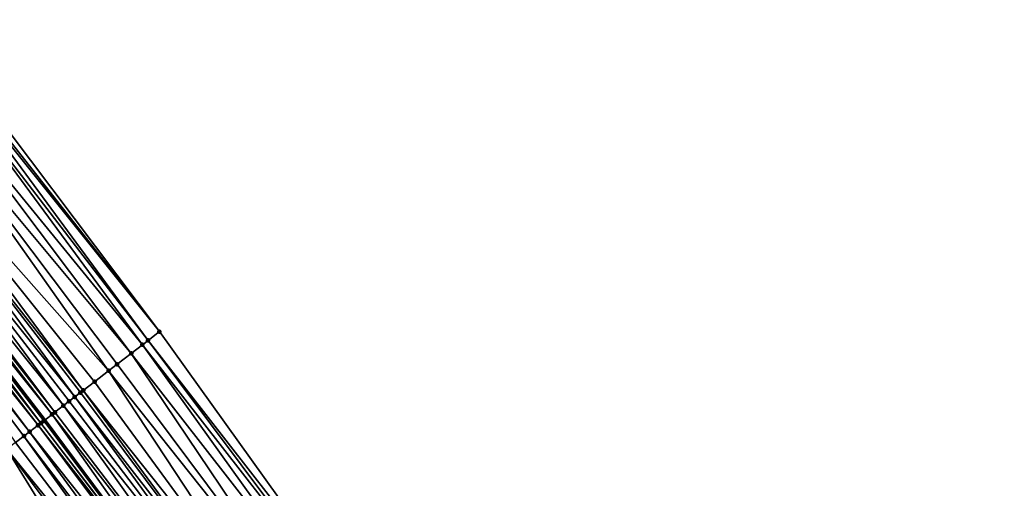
# Model space of a CAD drawing. Header units: feet. Extents: x 2004186 to 2014793, y 836912 to 864902.
# Tile 388 of 656: x 2009604 to 2009660, y 849375 to 849402. Entities that reach past the tile are written whole.
import ezdxf

# ---------------------------------------------------------------- set-up
doc = ezdxf.new("R2010")
doc.units = ezdxf.units.FT
doc.header["$LTSCALE"] = 100
doc.header["$MEASUREMENT"] = 0
for name, color, linetype, lineweight in [('EP_Travel Lane', 5, 'Continuous', 40), ('Road Shots', 4, 'Continuous', 200), ('Road X-Section', 30, 'Continuous', 13)]:
    doc.layers.add(name, color=color, linetype=linetype, lineweight=lineweight)
doc.layers.add('I-77 SB_MM21-27-Surface-Border', color=7, linetype='Continuous')
doc.layers.add('I-77 SB_MM21-27-Surface-TIN', color=7, linetype='Continuous')

msp = doc.modelspace()

# ---------------------------------------------------------------- linework, layer by layer
at = {"layer": 'EP_Travel Lane'}
msp.add_polyline3d([(2009653.570653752, 849314.7708526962, 427.2550981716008), (2009641.643600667, 849330.8251805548, 427.1741720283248), (2009629.71654116, 849346.8795170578, 427.0964770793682), (2009617.789405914, 849362.9339555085, 427.057262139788), (2009605.73555993, 849379.1144419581, 426.978789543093), (2009593.515224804, 849394.9467096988, 426.9218911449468), (2009581.29495043, 849410.7788987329, 426.834544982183), (2009569.074629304, 849426.6111483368, 426.7706201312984), (2009556.733214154, 849442.5483134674, 426.7072657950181), (2009544.319665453, 849458.2294859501, 426.620325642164), (2009531.906058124, 849473.9107324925, 426.5907803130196), (2009519.49246936, 849489.5919555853, 426.5430914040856), (2009506.95945777, 849505.3575238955, 426.5134743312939), (2009494.322742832, 849520.859742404, 426.4939103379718), (2009481.686038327, 849536.361948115, 426.4823310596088), (2009469.049354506, 849551.8641284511, 426.4866424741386), (2009456.299925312, 849567.449840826, 426.4659434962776)], dxfattribs=at)
at = {"layer": 'I-77 SB_MM21-27-Surface-Border', "color": 3, "linetype": 'ByBlock', "lineweight": -2}
msp.add_polyline3d([(2009461.346385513, 849571.6433987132, 426.4092777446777), (2009473.963586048, 849555.8516628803, 426.4632575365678), (2009487.341911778, 849540.9510669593, 426.5318890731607), (2009500.254322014, 849525.6724197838, 426.6010128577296), (2009513.322050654, 849510.5197733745, 426.6801304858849), (2009526.226557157, 849494.9236805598, 426.7609365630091), (2009538.954348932, 849479.4912385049, 426.8236816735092), (2009551.68214008, 849464.0587972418, 426.8870961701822), (2009563.782699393, 849448.1297875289, 426.9508772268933), (2009576.180157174, 849432.084687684, 427.059334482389), (2009588.22504466, 849416.1173242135, 427.1225441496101), (2009600.111533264, 849400.0278550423, 427.1580124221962), (2009612.156394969, 849384.0605250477, 427.23415079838), (2009623.996790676, 849367.5700114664, 427.2986735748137), (2009635.482156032, 849351.1857020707, 427.3376387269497), (2009647.287933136, 849335.0408427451, 427.4247702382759), (2009659.574432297, 849319.2550186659, 427.5311622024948)], dxfattribs=at)
at = {"layer": 'I-77 SB_MM21-27-Surface-TIN', "color": 128, "linetype": 'ByBlock', "lineweight": -2}
for points in [[(2009599.794639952, 849399.7837677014, 427.1505534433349), (2009599.636198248, 849399.6617176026, 427.144338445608), (2009612.156394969, 849384.0605250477, 427.23415079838)], [(2009600.111533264, 849400.0278550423, 427.1580124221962), (2009599.794639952, 849399.7837677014, 427.1505534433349), (2009612.156394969, 849384.0605250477, 427.23415079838)], [(2009599.319301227, 849399.4176350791, 427.1387420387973), (2009598.527075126, 849398.8074074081, 427.1164913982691), (2009611.205727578, 849383.3282467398, 427.2054772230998)], [(2009599.636198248, 849399.6617176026, 427.144338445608), (2009599.319301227, 849399.4176350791, 427.1387420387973), (2009611.522619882, 849383.5723353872, 427.2134413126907)], [(2009599.319301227, 849399.4176350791, 427.1387420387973), (2009611.205727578, 849383.3282467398, 427.2054772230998), (2009611.522619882, 849383.5723353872, 427.2134413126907)], [(2009599.636198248, 849399.6617176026, 427.144338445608), (2009611.522619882, 849383.5723353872, 427.2134413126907), (2009612.156394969, 849384.0605250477, 427.23415079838)], [(2009598.527075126, 849398.8074074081, 427.1164913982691), (2009597.734850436, 849398.1971779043, 427.0935322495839), (2009610.57194493, 849382.8400668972, 427.188563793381)], [(2009598.527075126, 849398.8074074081, 427.1164913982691), (2009610.57194493, 849382.8400668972, 427.188563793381), (2009611.205727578, 849383.3282467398, 427.2054772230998)], [(2009597.734850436, 849398.1971779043, 427.0935322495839), (2009595.991961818, 849396.8546655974, 427.0401614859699), (2009609.304390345, 849381.863693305, 427.1493599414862)], [(2009597.734850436, 849398.1971779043, 427.0935322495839), (2009609.779717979, 849382.2298403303, 427.1667400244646), (2009610.57194493, 849382.8400668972, 427.188563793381)], [(2009597.734850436, 849398.1971779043, 427.0935322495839), (2009609.304390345, 849381.863693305, 427.1493599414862), (2009609.779717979, 849382.2298403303, 427.1667400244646)], [(2009595.516634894, 849396.4885176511, 427.0224252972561), (2009594.882866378, 849396.0003194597, 426.9984175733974), (2009607.403098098, 849380.3990814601, 427.0706592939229)], [(2009595.991961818, 849396.8546655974, 427.0401614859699), (2009595.516634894, 849396.4885176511, 427.0224252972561), (2009607.878399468, 849380.7652625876, 427.1012245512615)], [(2009595.516634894, 849396.4885176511, 427.0224252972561), (2009607.719963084, 849380.6432055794, 427.0923381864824), (2009607.878399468, 849380.7652625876, 427.1012245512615)], [(2009595.516634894, 849396.4885176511, 427.0224252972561), (2009607.403098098, 849380.3990814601, 427.0706592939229), (2009607.719963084, 849380.6432055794, 427.0923381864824)], [(2009595.991961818, 849396.8546655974, 427.0401614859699), (2009608.512174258, 849381.2534526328, 427.1220826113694), (2009609.304390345, 849381.863693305, 427.1493599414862)], [(2009595.991961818, 849396.8546655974, 427.0401614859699), (2009607.878399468, 849380.7652625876, 427.1012245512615), (2009608.512174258, 849381.2534526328, 427.1220826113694)], [(2009594.882866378, 849396.0003194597, 426.9984175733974), (2009594.249084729, 849395.512138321, 426.9810029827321), (2009606.769348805, 849379.9108583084, 427.0370009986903)], [(2009594.882866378, 849396.0003194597, 426.9984175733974), (2009607.086228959, 849380.1549627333, 427.0510652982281), (2009607.403098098, 849380.3990814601, 427.0706592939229)], [(2009594.882866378, 849396.0003194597, 426.9984175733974), (2009606.769348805, 849379.9108583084, 427.0370009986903), (2009607.086228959, 849380.1549627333, 427.0510652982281)], [(2009594.090647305, 849395.3900826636, 426.9726388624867), (2009593.932218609, 849395.2680156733, 426.9598930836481), (2009606.294010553, 849379.5447250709, 427.0249517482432)], [(2009594.249084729, 849395.512138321, 426.9810029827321), (2009594.090647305, 849395.3900826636, 426.9726388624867), (2009606.294010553, 849379.5447250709, 427.0249517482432)], [(2009594.249084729, 849395.512138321, 426.9810029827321), (2009606.294010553, 849379.5447250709, 427.0249517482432), (2009606.769348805, 849379.9108583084, 427.0370009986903)], [(2009593.456939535, 849394.9018055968, 426.9181351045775), (2009593.140045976, 849394.6577185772, 426.9108002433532), (2009605.501866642, 849378.934390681, 426.9614396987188)], [(2009593.456939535, 849394.9018055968, 426.9181351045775), (2009605.66029984, 849379.0564518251, 426.9719252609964), (2009593.515224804, 849394.9467096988, 426.9218911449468)], [(2009593.456939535, 849394.9018055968, 426.9181351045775), (2009605.501866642, 849378.934390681, 426.9614396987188), (2009605.66029984, 849379.0564518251, 426.9719252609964)], [(2009593.615373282, 849395.0238660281, 426.9283449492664), (2009593.515224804, 849394.9467096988, 426.9218911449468), (2009605.73555993, 849379.1144419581, 426.978789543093)], [(2009605.66029984, 849379.0564518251, 426.9719252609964), (2009605.73555993, 849379.1144419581, 426.978789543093), (2009593.515224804, 849394.9467096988, 426.9218911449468)], [(2009593.932218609, 849395.2680156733, 426.9598930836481), (2009593.615373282, 849395.0238660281, 426.9283449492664), (2009606.135575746, 849379.4226660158, 427.0152739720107)], [(2009593.615373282, 849395.0238660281, 426.9283449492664), (2009605.73555993, 849379.1144419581, 426.978789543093), (2009606.135575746, 849379.4226660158, 427.0152739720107)], [(2009593.932218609, 849395.2680156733, 426.9598930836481), (2009606.135575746, 849379.4226660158, 427.0152739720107), (2009606.294010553, 849379.5447250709, 427.0249517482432)], [(2009592.823160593, 849394.4136209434, 426.899361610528), (2009592.50627082, 849394.1695290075, 426.890125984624), (2009604.868096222, 849378.4461949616, 426.9383877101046)], [(2009593.140045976, 849394.6577185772, 426.9108002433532), (2009592.823160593, 849394.4136209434, 426.899361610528), (2009605.343426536, 849378.8123385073, 426.9544226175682)], [(2009592.823160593, 849394.4136209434, 426.899361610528), (2009604.868096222, 849378.4461949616, 426.9383877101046), (2009605.343426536, 849378.8123385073, 426.9544226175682)], [(2009593.140045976, 849394.6577185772, 426.9108002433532), (2009605.343426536, 849378.8123385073, 426.9544226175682), (2009605.501866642, 849378.934390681, 426.9614396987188)], [(2009592.50627082, 849394.1695290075, 426.890125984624), (2009604.551203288, 849378.2021071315, 426.9307396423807), (2009604.868096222, 849378.4461949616, 426.9383877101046)], [(2009592.50627082, 849394.1695290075, 426.890125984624), (2009604.075873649, 849377.8359627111, 426.914366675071), (2009604.551203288, 849378.2021071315, 426.9307396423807)], [(2009612.156394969, 849384.0605250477, 427.23415079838), (2009611.522619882, 849383.5723353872, 427.2134413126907), (2009623.996790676, 849367.5700114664, 427.2986735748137)], [(2009611.205727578, 849383.3282467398, 427.2054772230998), (2009610.57194493, 849382.8400668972, 427.188563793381), (2009623.035339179, 849366.8519508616, 427.2637999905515)], [(2009611.522619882, 849383.5723353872, 427.2134413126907), (2009611.205727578, 849383.3282467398, 427.2054772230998), (2009623.676309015, 849367.3306550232, 427.2859510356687)], [(2009611.205727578, 849383.3282467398, 427.2054772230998), (2009623.035339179, 849366.8519508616, 427.2637999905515), (2009623.676309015, 849367.3306550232, 427.2859510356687)], [(2009611.522619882, 849383.5723353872, 427.2134413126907), (2009623.676309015, 849367.3306550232, 427.2859510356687), (2009623.996790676, 849367.5700114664, 427.2986735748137)], [(2009610.57194493, 849382.8400668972, 427.188563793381), (2009609.779717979, 849382.2298403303, 427.1667400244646), (2009621.913615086, 849366.0142545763, 427.2386269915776)], [(2009610.57194493, 849382.8400668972, 427.188563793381), (2009621.913615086, 849366.0142545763, 427.2386269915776), (2009623.035339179, 849366.8519508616, 427.2637999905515)], [(2009609.779717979, 849382.2298403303, 427.1667400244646), (2009609.304390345, 849381.863693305, 427.1493599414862), (2009621.913615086, 849366.0142545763, 427.2386269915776)], [(2009609.304390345, 849381.863693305, 427.1493599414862), (2009608.512174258, 849381.2534526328, 427.1220826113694), (2009620.471416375, 849364.9371924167, 427.1971706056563)], [(2009609.304390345, 849381.863693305, 427.1493599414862), (2009620.471416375, 849364.9371924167, 427.1971706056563), (2009621.913615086, 849366.0142545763, 427.2386269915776)], [(2009608.512174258, 849381.2534526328, 427.1220826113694), (2009607.878399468, 849380.7652625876, 427.1012245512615), (2009620.471416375, 849364.9371924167, 427.1971706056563)], [(2009607.403098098, 849380.3990814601, 427.0706592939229), (2009607.086228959, 849380.1549627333, 427.0510652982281), (2009619.34973129, 849364.0994438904, 427.1522733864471)], [(2009607.719963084, 849380.6432055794, 427.0923381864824), (2009607.403098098, 849380.3990814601, 427.0706592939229), (2009619.830446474, 849364.4584883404, 427.1750517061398)], [(2009607.403098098, 849380.3990814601, 427.0706592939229), (2009619.34973129, 849364.0994438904, 427.1522733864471), (2009619.830446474, 849364.4584883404, 427.1750517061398)], [(2009607.878399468, 849380.7652625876, 427.1012245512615), (2009607.719963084, 849380.6432055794, 427.0923381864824), (2009619.830446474, 849364.4584883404, 427.1750517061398)], [(2009607.878399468, 849380.7652625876, 427.1012245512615), (2009619.830446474, 849364.4584883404, 427.1750517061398), (2009620.471416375, 849364.9371924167, 427.1971706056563)], [(2009606.769348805, 849379.9108583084, 427.0370009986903), (2009606.294010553, 849379.5447250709, 427.0249517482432), (2009618.548548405, 849363.5010243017, 427.1097137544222)], [(2009607.086228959, 849380.1549627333, 427.0510652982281), (2009606.769348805, 849379.9108583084, 427.0370009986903), (2009619.34973129, 849364.0994438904, 427.1522733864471)], [(2009606.769348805, 849379.9108583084, 427.0370009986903), (2009618.548548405, 849363.5010243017, 427.1097137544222), (2009619.34973129, 849364.0994438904, 427.1522733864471)], [(2009606.135575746, 849379.4226660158, 427.0152739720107), (2009605.73555993, 849379.1144419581, 426.978789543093), (2009617.789405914, 849362.9339555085, 427.057262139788)], [(2009606.294010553, 849379.5447250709, 427.0249517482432), (2009606.135575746, 849379.4226660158, 427.0152739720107), (2009618.548548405, 849363.5010243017, 427.1097137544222)], [(2009606.135575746, 849379.4226660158, 427.0152739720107), (2009617.789405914, 849362.9339555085, 427.057262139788), (2009618.548548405, 849363.5010243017, 427.1097137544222)], [(2009605.343426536, 849378.8123385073, 426.9544226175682), (2009604.868096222, 849378.4461949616, 426.9383877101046), (2009617.426916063, 849362.663205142, 427.0381480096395)], [(2009605.501866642, 849378.934390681, 426.9614396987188), (2009605.343426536, 849378.8123385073, 426.9544226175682), (2009617.747390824, 849362.902570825, 427.0543591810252)], [(2009605.343426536, 849378.8123385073, 426.9544226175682), (2009617.426916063, 849362.663205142, 427.0381480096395), (2009617.747390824, 849362.902570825, 427.0543591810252)], [(2009605.66029984, 849379.0564518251, 426.9719252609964), (2009605.501866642, 849378.934390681, 426.9614396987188), (2009617.789405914, 849362.9339555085, 427.057262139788)], [(2009605.501866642, 849378.934390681, 426.9614396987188), (2009617.747390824, 849362.902570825, 427.0543591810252), (2009617.789405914, 849362.9339555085, 427.057262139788)], [(2009605.66029984, 849379.0564518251, 426.9719252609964), (2009617.789405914, 849362.9339555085, 427.057262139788), (2009605.73555993, 849379.1144419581, 426.978789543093)], [(2009604.551203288, 849378.2021071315, 426.9307396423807), (2009604.075873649, 849377.8359627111, 426.914366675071), (2009616.305217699, 849361.825474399, 426.9999651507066)], [(2009604.868096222, 849378.4461949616, 426.9383877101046), (2009604.551203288, 849378.2021071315, 426.9307396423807), (2009616.785945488, 849362.1845019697, 427.0163704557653)], [(2009604.551203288, 849378.2021071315, 426.9307396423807), (2009616.305217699, 849361.825474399, 426.9999651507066), (2009616.785945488, 849362.1845019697, 427.0163704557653)], [(2009604.868096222, 849378.4461949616, 426.9383877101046), (2009616.785945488, 849362.1845019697, 427.0163704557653), (2009617.426916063, 849362.663205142, 427.0381480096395)], [(2009604.075873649, 849377.8359627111, 426.914366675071), (2009603.600553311, 849377.4698062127, 426.893323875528), (2009616.305217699, 849361.825474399, 426.9999651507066)], [(2009603.600553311, 849377.4698062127, 426.893323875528), (2009601.223971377, 849375.6389980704, 426.7781927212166), (2009614.222138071, 849360.2695889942, 426.8913962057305)], [(2009603.600553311, 849377.4698062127, 426.893323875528), (2009615.664267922, 849361.3467433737, 426.967671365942), (2009616.305217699, 849361.825474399, 426.9999651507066)], [(2009603.600553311, 849377.4698062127, 426.893323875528), (2009614.222138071, 849360.2695889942, 426.8913962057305), (2009615.664267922, 849361.3467433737, 426.967671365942)], [(2009601.223971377, 849375.6389980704, 426.7781927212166), (2009600.590221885, 849375.1507751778, 426.7446345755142), (2009613.420944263, 849359.6711840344, 426.854359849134)], [(2009601.223971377, 849375.6389980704, 426.7781927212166), (2009613.420944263, 849359.6711840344, 426.854359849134), (2009614.222138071, 849360.2695889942, 426.8913962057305)]]:
    msp.add_3dface(points, dxfattribs=at)
at = {"layer": 'Road Shots', "lineweight": 100}
for p in [(2009612.156394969, 849384.0605250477, 427.23415079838), (2009611.205727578, 849383.3282467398, 427.2054772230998), (2009611.522619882, 849383.5723353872, 427.2134413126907), (2009610.57194493, 849382.8400668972, 427.188563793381), (2009609.779717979, 849382.2298403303, 427.1667400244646), (2009609.304390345, 849381.863693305, 427.1493599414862), (2009608.512174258, 849381.2534526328, 427.1220826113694), (2009607.403098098, 849380.3990814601, 427.0706592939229), (2009607.719963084, 849380.6432055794, 427.0923381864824), (2009607.878399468, 849380.7652625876, 427.1012245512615), (2009606.769348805, 849379.9108583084, 427.0370009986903), (2009607.086228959, 849380.1549627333, 427.0510652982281), (2009606.135575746, 849379.4226660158, 427.0152739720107), (2009606.294010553, 849379.5447250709, 427.0249517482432), (2009605.343426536, 849378.8123385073, 426.9544226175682), (2009605.501866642, 849378.934390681, 426.9614396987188), (2009605.66029984, 849379.0564518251, 426.9719252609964), (2009604.551203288, 849378.2021071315, 426.9307396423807), (2009604.868096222, 849378.4461949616, 426.9383877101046)]:
    msp.add_point(p, dxfattribs=at)
at = {"layer": 'Road X-Section', "extrusion": (0.6101668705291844, -0.7922662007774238, 0.003264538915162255), "elevation": 553261.8725343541, "flags": 128}
msp.add_lwpolyline([(2110376.047927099, -1380.71842136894), (2110377.447927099, -1380.653233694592), (2110378.247927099, -1380.616605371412), (2110378.647927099, -1380.601567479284), (2110379.247927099, -1380.586344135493), (2110379.647927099, -1380.582627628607), (2110380.047927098, -1380.585436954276), (2110380.247927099, -1380.582224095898), (2110380.447927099, -1380.574920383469), (2110380.847927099, -1380.551239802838), (2110381.447927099, -1380.513999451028), (2110381.647927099, -1380.503690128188), (2110382.247927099, -1380.481506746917), (2110383.247927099, -1380.446633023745), (2110385.047927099, -1380.378627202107), (2110386.247927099, -1380.334476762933), (2110387.4479271, -1380.287761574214), (2110388.047927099, -1380.264104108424), (2110389.047927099, -1380.21903163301), (2110391.047927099, -1380.138310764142), (2110392.247927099, -1380.088387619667), (2110393.047927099, -1380.064180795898), (2110394.047927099, -1380.026267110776), (2110395.247927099, -1379.9926293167), (2110397.847927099, -1379.898341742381), (2110398.647927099, -1379.866141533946), (2110400.047927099, -1379.814598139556), (2110401.847927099, -1379.743686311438), (2110402.847927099, -1379.698886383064), (2110403.247927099, -1379.680360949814), (2110403.847927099, -1379.661327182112), (2110404.447927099, -1379.646930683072), (2110404.847927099, -1379.632300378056), (2110406.247927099, -1379.576210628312), (2110408.247927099, -1379.494806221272), (2110409.447927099, -1379.445117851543), (2110410.447927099, -1379.40762892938), (2110411.247927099, -1379.374070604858), (2110414.247927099, -1379.258938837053), (2110414.847927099, -1379.237895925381), (2110415.447927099, -1379.221522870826), (2110415.847927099, -1379.213874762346), (2110416.447927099, -1379.197839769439), (2110416.647927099, -1379.190822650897), (2110416.847927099, -1379.180337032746), (2110417.447927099, -1379.13698809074), (2110417.647927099, -1379.127310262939), (2110418.247927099, -1379.115260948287), (2110418.647927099, -1379.101196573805), (2110419.047927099, -1379.0816024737), (2110419.447927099, -1379.059923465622), (2110419.647927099, -1379.05103705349), (2110420.447927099, -1379.030178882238), (2110421.447927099, -1379.002901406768), (2110422.047927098, -1378.985521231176), (2110423.047927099, -1378.963697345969), (2110423.847927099, -1378.946783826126), (2110424.247927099, -1378.938819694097), (2110425.047927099, -1378.918110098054)], dxfattribs=at)

doc.saveas('drawing.dxf')
